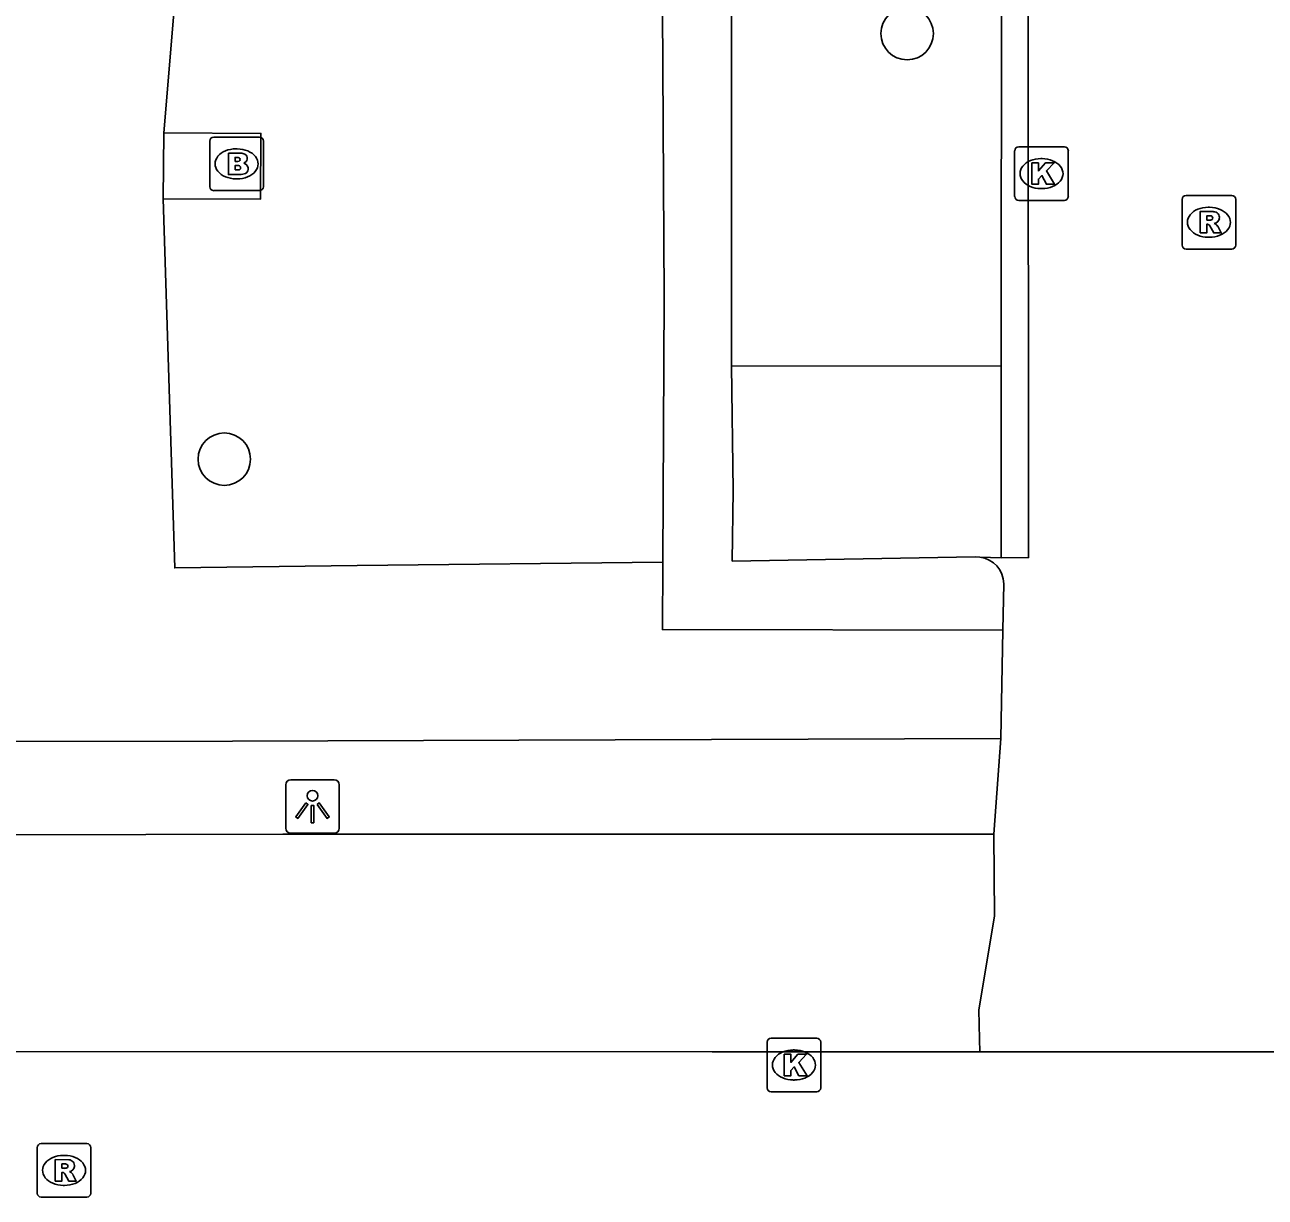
# Model space of a CAD drawing. Extents: x 161477 to 163040, y 383680 to 384868.
# Drawn here: x 162039.63 to 162062.77, y 384502.31 to 384524.18 of the extents above; entities that cross this region are included whole.
import ezdxf

# ---------------------------------------------------------------- set-up
doc = ezdxf.new("R2010")
doc.units = 0
for name, color, linetype in [('IMGEO_Boom', 7, 'Continuous'), ('IMGEO_Brandkraan', 7, 'Continuous'), ('IMGEO_Groenvoorziening', 7, 'Continuous'), ('IMGEO_Haag', 7, 'Continuous'), ('IMGEO_Kolk', 7, 'Continuous'), ('IMGEO_Lichtpunt', 7, 'Continuous'), ('IMGEO_Parkeervlak_open', 7, 'Continuous'), ('IMGEO_Rijbaan_lokaal_open', 7, 'Continuous'), ('IMGEO_Rioolput', 7, 'Continuous'), ('IMGEO_Voetpad_gesloten', 7, 'Continuous'), ('IMGEO_Voetpad_open', 7, 'Continuous')]:
    doc.layers.add(name, color=color, linetype=linetype)

msp = doc.modelspace()

# ---------------------------------------------------------------- linework, layer by layer
at = {"layer": 'IMGEO_Boom'}
for centre in [(162056.09, 384524.02), (162043.35, 384516.08)]:
    msp.add_circle(centre, 0.489, dxfattribs=at)
at = {"layer": 'IMGEO_Brandkraan'}
for p, q in [((162043.154, 384522.09), (162044.006, 384522.09)), ((162043.079, 384521.164), (162043.079, 384522.016)), ((162043.567, 384521.87), (162043.592, 384521.87)), ((162044.08, 384522.016), (162044.08, 384521.164)), ((162043.59, 384521.31), (162043.565, 384521.31)), ((162044.006, 384521.09), (162043.154, 384521.09))]:
    msp.add_line(p, q, dxfattribs=at)
for points in [[(162043.154, 384522.09), (162044.006, 384522.09)], [(162043.079, 384521.164), (162043.079, 384522.016)], [(162044.08, 384522.016), (162044.08, 384521.164)], [(162043.427, 384521.79), (162043.427, 384521.39), (162043.64, 384521.39)], [(162043.658, 384521.79), (162043.427, 384521.79)], [(162043.606, 384521.709), (162043.552, 384521.709), (162043.552, 384521.633)], [(162043.552, 384521.633), (162043.605, 384521.633)], [(162043.614, 384521.557), (162043.552, 384521.557), (162043.552, 384521.476)], [(162043.552, 384521.476), (162043.614, 384521.476)], [(162044.006, 384521.09), (162043.154, 384521.09)]]:
    msp.add_lwpolyline(points, dxfattribs=at)
for centre, radius, start, end in [((162043.156, 384522.014), 0.0765, 91.552, 178.448), ((162043.156, 384522.014), 0.0765, 91.552, 178.448), ((162044.004, 384522.014), 0.0765, 1.552, 88.448), ((162044.004, 384522.014), 0.0765, 1.552, 88.448), ((162043.607, 384521.671), 0.0379, 267.8285, 90.9355), ((162043.662, 384521.645), 0.145, 59.4692, 91.5367), ((162043.687, 384521.692), 0.0922, 285.5137, 58.1501), ((162043.615, 384521.516), 0.0404, 269.8759, 90.5077), ((162043.646, 384521.641), 0.251, 268.6676, 293.5347), ((162043.692, 384521.5), 0.105, 301.3115, 78.989), ((162043.156, 384521.166), 0.0765, 181.552, 268.448), ((162043.156, 384521.166), 0.0765, 181.552, 268.448), ((162044.004, 384521.166), 0.0765, 271.552, 358.448), ((162044.004, 384521.166), 0.0765, 271.552, 358.448)]:
    msp.add_arc(centre, radius, start, end, dxfattribs=at)
for centre, major_axis, ratio, start_param, end_param in [((162043.566, 384521.59), (-0.387, 0.002), 0.722429, 4.712389, 7.853982), ((162043.591, 384521.59), (-0.39, 0.002), 0.717154, 1.570796, 4.712389)]:
    msp.add_ellipse(centre, major_axis=major_axis, ratio=ratio, start_param=start_param, end_param=end_param, dxfattribs=at)
at = {"layer": 'IMGEO_Groenvoorziening'}
for points in [[(162051.35, 384555.434), (162047.052, 384555.331), (162045.489, 384554.688), (162043.952, 384552.117), (162042.533, 384546.689), (162042.997, 384541.538), (162042.598, 384526.639), (162042.219, 384522.166)], [(162042.21, 384520.937), (162042.425, 384514.052), (162045.829, 384514.093), (162051.53, 384514.161)]]:
    msp.add_lwpolyline(points, dxfattribs=at)
at = {"layer": 'IMGEO_Haag'}
for points in [[(162051.35, 384555.434), (162051.52, 384525.545), (162051.556, 384519.106), (162051.53, 384514.161)], [(162052.811, 384517.822), (162052.814, 384525.546)], [(162051.53, 384514.161), (162051.523, 384512.899), (162057.876, 384512.891)]]:
    msp.add_lwpolyline(points, dxfattribs=at)
at = {"layer": 'IMGEO_Kolk'}
for p, q in [((162058.171, 384521.908), (162059.023, 384521.908)), ((162058.096, 384520.982), (162058.096, 384521.834)), ((162058.584, 384521.688), (162058.609, 384521.688)), ((162059.097, 384521.834), (162059.097, 384520.982)), ((162058.607, 384521.128), (162058.582, 384521.128)), ((162059.023, 384520.908), (162058.171, 384520.908)), ((162053.477, 384504.35), (162053.477, 384505.202)), ((162053.552, 384505.276), (162054.404, 384505.276)), ((162054.478, 384505.202), (162054.478, 384504.35)), ((162053.965, 384505.056), (162053.99, 384505.056)), ((162053.988, 384504.496), (162053.963, 384504.496)), ((162054.404, 384504.276), (162053.552, 384504.276))]:
    msp.add_line(p, q, dxfattribs=at)
for points in [[(162058.171, 384521.908), (162059.023, 384521.908)], [(162058.096, 384520.982), (162058.096, 384521.834)], [(162059.097, 384521.834), (162059.097, 384520.982)], [(162058.417, 384521.608), (162058.54, 384521.608), (162058.54, 384521.457), (162058.67, 384521.608), (162058.834, 384521.608), (162058.688, 384521.457), (162058.841, 384521.208), (162058.689, 384521.208), (162058.604, 384521.372), (162058.54, 384521.305), (162058.54, 384521.208), (162058.417, 384521.208), (162058.417, 384521.608)], [(162059.023, 384520.908), (162058.171, 384520.908)], [(162053.477, 384504.35), (162053.477, 384505.202)], [(162053.552, 384505.276), (162054.404, 384505.276)], [(162054.478, 384505.202), (162054.478, 384504.35)], [(162053.798, 384504.976), (162053.921, 384504.976), (162053.921, 384504.825), (162054.051, 384504.976), (162054.215, 384504.976), (162054.069, 384504.825), (162054.222, 384504.576), (162054.07, 384504.576), (162053.985, 384504.74), (162053.921, 384504.673), (162053.921, 384504.576), (162053.798, 384504.576), (162053.798, 384504.976)], [(162054.404, 384504.276), (162053.552, 384504.276)]]:
    msp.add_lwpolyline(points, dxfattribs=at)
for centre, start, end in [((162058.173, 384521.832), 91.552, 178.448), ((162058.173, 384521.832), 91.552, 178.448), ((162059.021, 384521.832), 1.552, 88.448), ((162059.021, 384521.832), 1.552, 88.448), ((162058.173, 384520.984), 181.552, 268.448), ((162058.173, 384520.984), 181.552, 268.448), ((162059.021, 384520.984), 271.552, 358.448), ((162059.021, 384520.984), 271.552, 358.448), ((162053.554, 384505.2), 91.552, 178.448), ((162053.554, 384505.2), 91.552, 178.448), ((162054.402, 384505.2), 1.552, 88.448), ((162054.402, 384505.2), 1.552, 88.448), ((162053.554, 384504.352), 181.552, 268.448), ((162053.554, 384504.352), 181.552, 268.448), ((162054.402, 384504.352), 271.552, 358.448), ((162054.402, 384504.352), 271.552, 358.448)]:
    msp.add_arc(centre, 0.0765, start, end, dxfattribs=at)
for centre, major_axis, ratio, start_param, end_param in [((162058.583, 384521.408), (-0.387, 0.002), 0.722429, 4.712389, 7.853982), ((162058.608, 384521.408), (-0.39, 0.002), 0.717154, 1.570796, 4.712389), ((162053.964, 384504.776), (-0.387, 0.002), 0.722429, 4.712389, 7.853982), ((162053.989, 384504.776), (-0.39, 0.002), 0.717154, 1.570796, 4.712389)]:
    msp.add_ellipse(centre, major_axis=major_axis, ratio=ratio, start_param=start_param, end_param=end_param, dxfattribs=at)
at = {"layer": 'IMGEO_Lichtpunt'}
for p, q in [((162045.399, 384510.098), (162044.591, 384510.098)), ((162045.399, 384510.098), (162044.591, 384510.098)), ((162044.497, 384510.003), (162044.497, 384509.196)), ((162044.497, 384510.003), (162044.497, 384509.196)), ((162045.493, 384509.196), (162045.493, 384510.003)), ((162045.493, 384509.196), (162045.493, 384510.003)), ((162044.591, 384509.102), (162045.399, 384509.102)), ((162044.591, 384509.102), (162045.399, 384509.102))]:
    msp.add_line(p, q, dxfattribs=at)
for points in [[(162044.871, 384509.667), (162044.91, 384509.639), (162044.722, 384509.377), (162044.684, 384509.404), (162044.871, 384509.667)], [(162044.973, 384509.619), (162045.02, 384509.619), (162045.02, 384509.297), (162044.973, 384509.297), (162044.973, 384509.619)], [(162045.083, 384509.639), (162045.121, 384509.666), (162045.308, 384509.404), (162045.269, 384509.376), (162045.083, 384509.639)]]:
    msp.add_lwpolyline(points, dxfattribs=at)
msp.add_circle((162044.996, 384509.801), 0.0994, dxfattribs=at)
for centre, start, end in [((162044.591, 384510.003), 90, 180), ((162044.591, 384510.003), 90, 180), ((162045.399, 384510.003), 0, 90), ((162045.399, 384510.003), 0, 90), ((162044.591, 384509.196), 180, 270), ((162044.591, 384509.196), 180, 270), ((162045.399, 384509.196), 270, 0), ((162045.399, 384509.196), 270, 360)]:
    msp.add_arc(centre, 0.0946, start, end, dxfattribs=at)
at = {"layer": 'IMGEO_Parkeervlak_open'}
for points in [[(162057.448, 384514.252), (162057.361, 384514.255), (162052.828, 384514.177), (162052.846, 384515.496), (162052.811, 384517.822)], [(162052.811, 384517.822), (162057.842, 384517.814)]]:
    msp.add_lwpolyline(points, dxfattribs=at)
at = {"layer": 'IMGEO_Rijbaan_lokaal_open'}
for points in [[(162052.779, 384556.918), (162053.206, 384556.919), (162055.804, 384556.908), (162056.825, 384556.878), (162056.908, 384556.879), (162058.333, 384556.902), (162058.334, 384555.718), (162058.35, 384525.167), (162058.356, 384514.243), (162057.847, 384514.237)], [(162057.842, 384517.814), (162057.851, 384525.549)], [(162057.842, 384517.814), (162057.846, 384515.245), (162057.847, 384514.237)], [(162057.847, 384514.237), (162057.448, 384514.252)], [(162057.876, 384512.891), (162057.892, 384513.755)], [(162057.876, 384512.891), (162057.837, 384510.867)], [(162057.709, 384509.083), (162057.837, 384510.867)], [(162057.448, 384505.02), (162057.441, 384505.255), (162057.426, 384505.804), (162057.722, 384507.556), (162057.709, 384509.083)], [(162031.727, 384505.03), (162052.452, 384505.019), (162052.815, 384505.019), (162057.448, 384505.02)], [(162057.448, 384505.02), (162057.862, 384505.02), (162058.36, 384505.021), (162063.342, 384505.022), (162063.846, 384505.022), (162064.506, 384505.022)]]:
    msp.add_lwpolyline(points, dxfattribs=at)
msp.add_arc((162057.386, 384513.75), 0.506, 0.6123, 82.9404, dxfattribs=at)
at = {"layer": 'IMGEO_Rioolput'}
for p, q in [((162061.219, 384520.074), (162061.219, 384520.926)), ((162061.294, 384521), (162062.146, 384521)), ((162062.22, 384520.926), (162062.22, 384520.074)), ((162061.707, 384520.78), (162061.732, 384520.78)), ((162062.146, 384520), (162061.294, 384520)), ((162061.73, 384520.22), (162061.705, 384520.22)), ((162039.859, 384502.384), (162039.859, 384503.236)), ((162039.934, 384503.31), (162040.786, 384503.31)), ((162040.86, 384503.236), (162040.86, 384502.384)), ((162040.347, 384503.09), (162040.372, 384503.09)), ((162040.37, 384502.53), (162040.345, 384502.53)), ((162040.786, 384502.31), (162039.934, 384502.31))]:
    msp.add_line(p, q, dxfattribs=at)
for points in [[(162061.219, 384520.074), (162061.219, 384520.926)], [(162061.294, 384521), (162062.146, 384521)], [(162062.22, 384520.926), (162062.22, 384520.074)], [(162061.808, 384520.698), (162061.556, 384520.7), (162061.556, 384520.3)], [(162061.556, 384520.3), (162061.68, 384520.3), (162061.68, 384520.462), (162061.691, 384520.462)], [(162061.734, 384520.619), (162061.68, 384520.619), (162061.68, 384520.538)], [(162061.68, 384520.538), (162061.732, 384520.538)], [(162061.738, 384520.433), (162061.809, 384520.3), (162061.949, 384520.3), (162061.884, 384520.426)], [(162062.146, 384520), (162061.294, 384520)], [(162039.859, 384502.384), (162039.859, 384503.236)], [(162039.934, 384503.31), (162040.786, 384503.31)], [(162040.86, 384503.236), (162040.86, 384502.384)], [(162040.448, 384503.008), (162040.196, 384503.01), (162040.196, 384502.61)], [(162040.374, 384502.929), (162040.32, 384502.929), (162040.32, 384502.848)], [(162040.196, 384502.61), (162040.32, 384502.61), (162040.32, 384502.772), (162040.331, 384502.772)], [(162040.32, 384502.848), (162040.372, 384502.848)], [(162040.378, 384502.743), (162040.449, 384502.61), (162040.589, 384502.61), (162040.524, 384502.736)], [(162040.786, 384502.31), (162039.934, 384502.31)]]:
    msp.add_lwpolyline(points, dxfattribs=at)
for centre, radius, start, end in [((162061.296, 384520.924), 0.0765, 91.552, 178.448), ((162061.296, 384520.924), 0.0765, 91.552, 178.448), ((162062.144, 384520.924), 0.0765, 1.552, 88.448), ((162062.144, 384520.924), 0.0765, 1.552, 88.448), ((162061.807, 384520.588), 0.109, 350.3612, 89.416), ((162061.69, 384520.409), 0.0533, 26.0293, 88.6989), ((162061.716, 384520.727), 0.19, 274.7715, 282.9687), ((162061.74, 384520.523), 0.0964, 77.0061, 93.1865), ((162061.754, 384520.58), 0.0378, 276.6634, 79.6772), ((162061.805, 384520.588), 0.112, 277.5842, 350.9817), ((162061.789, 384520.373), 0.108, 29.5134, 73.7905), ((162061.296, 384520.076), 0.0765, 181.552, 268.448), ((162061.296, 384520.076), 0.0765, 181.552, 268.448), ((162062.144, 384520.076), 0.0765, 271.552, 358.448), ((162062.144, 384520.076), 0.0765, 271.552, 358.448), ((162039.936, 384503.234), 0.0765, 91.552, 178.448), ((162039.936, 384503.234), 0.0765, 91.552, 178.448), ((162040.784, 384503.234), 0.0765, 1.552, 88.448), ((162040.784, 384503.234), 0.0765, 1.552, 88.448), ((162040.38, 384502.833), 0.0964, 77.0061, 93.1865), ((162040.394, 384502.89), 0.0378, 276.6634, 79.6772), ((162040.447, 384502.898), 0.109, 350.3612, 89.416), ((162040.445, 384502.898), 0.112, 277.5842, 350.9817), ((162040.33, 384502.719), 0.0533, 26.0293, 88.6989), ((162040.356, 384503.037), 0.19, 274.7715, 282.9687), ((162040.429, 384502.683), 0.108, 29.5134, 73.7905), ((162039.936, 384502.386), 0.0765, 181.552, 268.448), ((162039.936, 384502.386), 0.0765, 181.552, 268.448), ((162040.784, 384502.386), 0.0765, 271.552, 358.448), ((162040.784, 384502.386), 0.0765, 271.552, 358.448)]:
    msp.add_arc(centre, radius, start, end, dxfattribs=at)
for centre, major_axis, ratio, start_param, end_param in [((162061.706, 384520.5), (-0.387, 0.002), 0.722429, 4.712389, 7.853982), ((162061.731, 384520.5), (-0.39, 0.002), 0.717154, 1.570796, 4.712389), ((162040.346, 384502.81), (-0.387, 0.002), 0.722429, 4.712389, 7.853982), ((162040.371, 384502.81), (-0.39, 0.002), 0.717154, 1.570796, 4.712389)]:
    msp.add_ellipse(centre, major_axis=major_axis, ratio=ratio, start_param=start_param, end_param=end_param, dxfattribs=at)
at = {"layer": 'IMGEO_Voetpad_gesloten'}
for points in [[(162042.219, 384522.166), (162044.034, 384522.158), (162044.024, 384520.929), (162042.21, 384520.937)], [(162042.219, 384522.166), (162042.21, 384520.937)]]:
    msp.add_lwpolyline(points, dxfattribs=at)
at = {"layer": 'IMGEO_Voetpad_open'}
for points in [[(162057.837, 384510.867), (162048.846, 384510.835), (162043.502, 384510.817), (162031.606, 384510.809)], [(162057.709, 384509.083), (162048.624, 384509.085), (162044.445, 384509.085), (162031.643, 384509.049), (162031.727, 384505.03)]]:
    msp.add_lwpolyline(points, dxfattribs=at)

doc.saveas('drawing.dxf')
